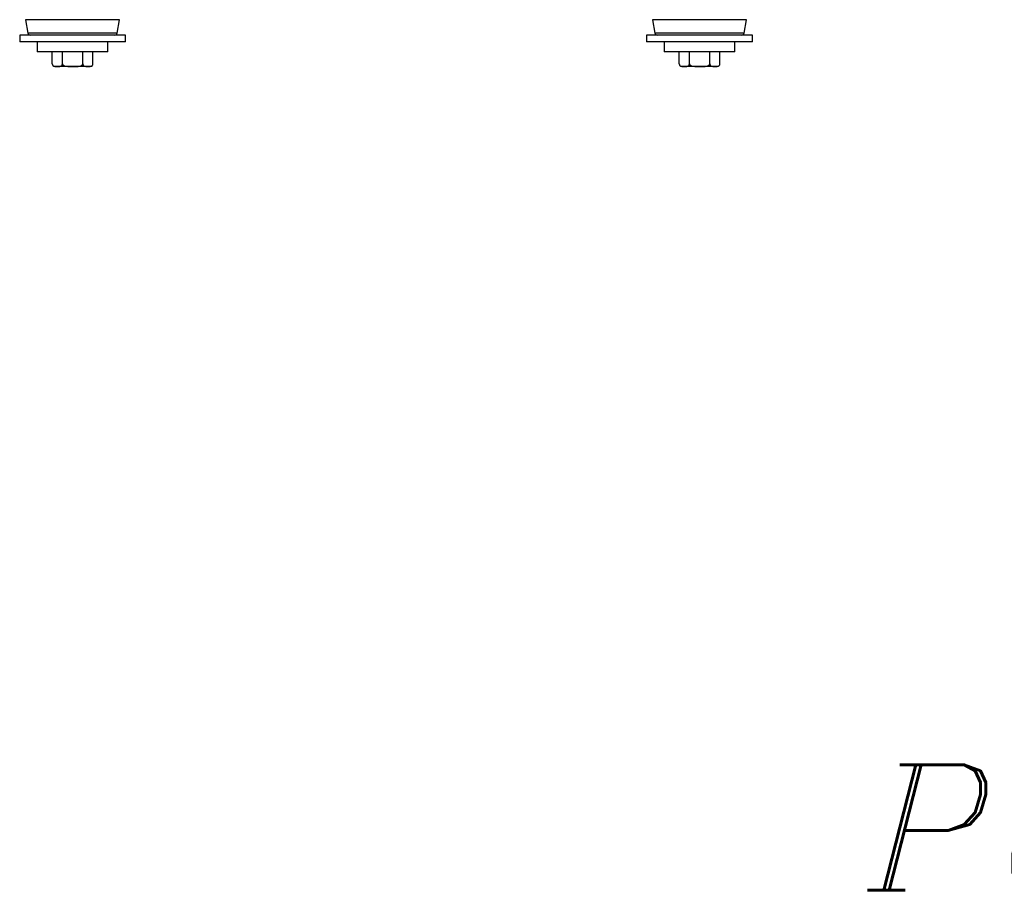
# Model space of a CAD drawing. Header units: inches. Extents: x 1802 to 2468, y -253 to -72.
# Tile 399 of 570: x 2178 to 2194, y -132 to -118. Entities that reach past the tile are written whole.
import ezdxf

# ---------------------------------------------------------------- set-up
doc = ezdxf.new("R2010")
doc.units = ezdxf.units.IN
doc.header["$LTSCALE"] = 0.5
doc.header["$MEASUREMENT"] = 0
doc.linetypes.add('HIDDEN', pattern=[0.225, 0.15, -0.075])
doc.layers.add('DST-M-S', color=53, linetype='Continuous')
doc.styles.add('I', font='ITALIC.SHX')

msp = doc.modelspace()

# ---------------------------------------------------------------- linework, layer by layer
at = {"layer": 'DST-M-S', "linetype": 'Continuous', "lineweight": 25}
for p, q in [((2178.38086, -117.65542), (2178.41861, -117.8695)), ((2179.87967, -117.65542), (2178.38086, -117.65542)), ((2179.84192, -117.8695), (2179.87967, -117.65542)), ((2188.38086, -117.65542), (2188.41861, -117.8695)), ((2189.87967, -117.65542), (2188.38086, -117.65542)), ((2189.84192, -117.8695), (2189.87967, -117.65542)), ((2178.28652, -117.90203), (2178.28652, -118.00803)), ((2179.97402, -117.90203), (2178.28652, -117.90203)), ((2179.84192, -117.8695), (2178.41861, -117.8695)), ((2179.97402, -118.00803), (2179.97402, -117.90203)), ((2188.28652, -117.90203), (2188.28652, -118.00803)), ((2189.97402, -117.90203), (2188.28652, -117.90203)), ((2189.84192, -117.8695), (2188.41861, -117.8695)), ((2189.97402, -118.00803), (2189.97402, -117.90203)), ((2179.97402, -118.00803), (2178.28652, -118.00803)), ((2178.56777, -118.00803), (2178.56777, -118.16703)), ((2179.69277, -118.16703), (2179.69277, -118.00803)), ((2189.97402, -118.00803), (2188.28652, -118.00803)), ((2188.56777, -118.00803), (2188.56777, -118.16703)), ((2189.69277, -118.16703), (2189.69277, -118.00803)), ((2179.69277, -118.16703), (2178.56777, -118.16703)), ((2178.80551, -118.35852), (2178.80551, -118.16703)), ((2178.96789, -118.35852), (2178.96789, -118.16703)), ((2179.29265, -118.35852), (2179.29265, -118.16703)), ((2179.45503, -118.35852), (2179.45503, -118.16703)), ((2189.69277, -118.16703), (2188.56777, -118.16703)), ((2188.80551, -118.35852), (2188.80551, -118.16703)), ((2188.96789, -118.35852), (2188.96789, -118.16703)), ((2189.29265, -118.35852), (2189.29265, -118.16703)), ((2189.45503, -118.35852), (2189.45503, -118.16703)), ((2178.8867, -118.40203), (2178.84902, -118.40203)), ((2179.13027, -118.40203), (2178.8867, -118.40203)), ((2179.37384, -118.40203), (2179.13027, -118.40203)), ((2179.41152, -118.40203), (2179.37384, -118.40203)), ((2188.8867, -118.40203), (2188.84902, -118.40203)), ((2189.13027, -118.40203), (2188.8867, -118.40203)), ((2189.37384, -118.40203), (2189.13027, -118.40203)), ((2189.41152, -118.40203), (2189.37384, -118.40203))]:
    msp.add_line(p, q, dxfattribs=at)
at = {"layer": 'DST-M-S', "linetype": 'HIDDEN', "lineweight": 18}
for p, q in [((2178.38086, -117.65542), (2179.87967, -117.65542)), ((2188.38086, -117.65542), (2189.87967, -117.65542)), ((2178.41861, -117.8695), (2179.84192, -117.8695)), ((2188.41861, -117.8695), (2189.84192, -117.8695)), ((2179.45503, -118.35852), (2179.45476, -118.35371)), ((2189.45503, -118.35852), (2189.45476, -118.35371))]:
    msp.add_line(p, q, dxfattribs=at)
at = {"layer": 'DST-M-S', "linetype": 'Continuous', "lineweight": 25}
for centre, radius, start, end in [((2178.45738, -117.86266), 0.03937, 190, 270), ((2179.80315, -117.86266), 0.03937, 270, 350), ((2188.45738, -117.86266), 0.03937, 190, 270), ((2189.80315, -117.86266), 0.03937, 270, 350), ((2178.84902, -118.35852), 0.04351, 217.817249, 270), ((2179.41152, -118.35852), 0.04351, 270, 320.695253), ((2179.41152, -118.35852), 0.04351, 339.965416, 0), ((2188.84902, -118.35852), 0.04351, 217.817249, 270), ((2189.41152, -118.35852), 0.04351, 270, 320.695253), ((2189.41152, -118.35852), 0.04351, 339.965416, 0)]:
    msp.add_arc(centre, radius, start, end, dxfattribs=at)
for points, knots in [([(2178.80551, -118.35852), (2178.80565, -118.36111), (2178.80592, -118.36627), (2178.80831, -118.37462), (2178.81356, -118.38449), (2178.82863, -118.39822), (2178.85418, -118.4023), (2178.87565, -118.40212), (2178.8867, -118.40203)], [0, 0, 0, 0, 0.04302585, 0.08589227, 0.15708969, 0.28063053, 0.63002624, 1, 1, 1, 1]), ([(2178.8867, -118.40203), (2178.88815, -118.40203), (2178.89809, -118.40203), (2178.91378, -118.40215), (2178.93445, -118.39989), (2178.94902, -118.39442), (2178.95924, -118.38472), (2178.9642, -118.37685), (2178.96704, -118.36816), (2178.96784, -118.36219), (2178.96788, -118.35907), (2178.96789, -118.35852)], [0, 0, 0, 0, 0.0486536, 0.33157364, 0.52334757, 0.74039781, 0.81961513, 0.89933151, 0.94788206, 0.99084366, 1, 1, 1, 1]), ([(2178.96789, -118.35852), (2178.96789, -118.35864), (2178.9679, -118.36125), (2178.96902, -118.36698), (2178.97435, -118.37587), (2178.98676, -118.38626), (2179.01343, -118.39695), (2179.05313, -118.40162), (2179.09447, -118.40205), (2179.12033, -118.40204), (2179.13027, -118.40203)], [0, 0, 0, 0, 0.00190358, 0.04364687, 0.09534803, 0.17190434, 0.30932359, 0.56827648, 0.83413839, 1, 1, 1, 1]), ([(2179.13027, -118.40203), (2179.15929, -118.40241), (2179.20291, -118.40298), (2179.25369, -118.39528), (2179.27707, -118.38403), (2179.28757, -118.374), (2179.29207, -118.36583), (2179.2925, -118.36038), (2179.29265, -118.35852)], [0, 0, 0, 0, 0.48446277, 0.72797894, 0.85018147, 0.90928439, 0.96899328, 1, 1, 1, 1]), ([(2179.29265, -118.35852), (2179.29278, -118.36111), (2179.29306, -118.36627), (2179.29545, -118.37462), (2179.3007, -118.38449), (2179.31577, -118.39822), (2179.34131, -118.4023), (2179.36279, -118.40212), (2179.37384, -118.40203)], [0, 0, 0, 0, 0.04302585, 0.08589227, 0.15708969, 0.28063053, 0.63002624, 1, 1, 1, 1]), ([(2179.37384, -118.40203), (2179.37529, -118.40203), (2179.38523, -118.40203), (2179.40092, -118.40215), (2179.42159, -118.39989), (2179.43616, -118.39442), (2179.44638, -118.38472), (2179.45134, -118.37685), (2179.45418, -118.36816), (2179.45498, -118.36219), (2179.45502, -118.35907), (2179.45503, -118.35852)], [0, 0, 0, 0, 0.0486536, 0.33157364, 0.52334757, 0.74039781, 0.81961513, 0.89933151, 0.94788206, 0.99084366, 1, 1, 1, 1]), ([(2188.80551, -118.35852), (2188.80565, -118.36111), (2188.80592, -118.36627), (2188.80831, -118.37462), (2188.81356, -118.38449), (2188.82863, -118.39822), (2188.85418, -118.4023), (2188.87565, -118.40212), (2188.8867, -118.40203)], [0, 0, 0, 0, 0.04302585, 0.08589227, 0.15708969, 0.28063053, 0.63002624, 1, 1, 1, 1]), ([(2188.8867, -118.40203), (2188.88815, -118.40203), (2188.89809, -118.40203), (2188.91378, -118.40215), (2188.93445, -118.39989), (2188.94902, -118.39442), (2188.95924, -118.38472), (2188.9642, -118.37685), (2188.96704, -118.36816), (2188.96784, -118.36219), (2188.96788, -118.35907), (2188.96789, -118.35852)], [0, 0, 0, 0, 0.0486536, 0.33157364, 0.52334757, 0.74039781, 0.81961513, 0.89933151, 0.94788206, 0.99084366, 1, 1, 1, 1]), ([(2188.96789, -118.35852), (2188.96789, -118.35864), (2188.9679, -118.36125), (2188.96902, -118.36698), (2188.97435, -118.37587), (2188.98676, -118.38626), (2189.01343, -118.39695), (2189.05313, -118.40162), (2189.09447, -118.40205), (2189.12033, -118.40204), (2189.13027, -118.40203)], [0, 0, 0, 0, 0.00190358, 0.04364687, 0.09534803, 0.17190434, 0.30932359, 0.56827648, 0.83413839, 1, 1, 1, 1]), ([(2189.13027, -118.40203), (2189.15929, -118.40241), (2189.20291, -118.40298), (2189.25369, -118.39528), (2189.27707, -118.38403), (2189.28757, -118.374), (2189.29207, -118.36583), (2189.2925, -118.36038), (2189.29265, -118.35852)], [0, 0, 0, 0, 0.48446277, 0.72797894, 0.85018147, 0.90928439, 0.96899328, 1, 1, 1, 1]), ([(2189.29265, -118.35852), (2189.29278, -118.36111), (2189.29306, -118.36627), (2189.29545, -118.37462), (2189.3007, -118.38449), (2189.31577, -118.39822), (2189.34131, -118.4023), (2189.36279, -118.40212), (2189.37384, -118.40203)], [0, 0, 0, 0, 0.04302585, 0.08589227, 0.15708969, 0.28063053, 0.63002624, 1, 1, 1, 1]), ([(2189.37384, -118.40203), (2189.37529, -118.40203), (2189.38523, -118.40203), (2189.40092, -118.40215), (2189.42159, -118.39989), (2189.43616, -118.39442), (2189.44638, -118.38472), (2189.45134, -118.37685), (2189.45418, -118.36816), (2189.45498, -118.36219), (2189.45502, -118.35907), (2189.45503, -118.35852)], [0, 0, 0, 0, 0.0486536, 0.33157364, 0.52334757, 0.74039781, 0.81961513, 0.89933151, 0.94788206, 0.99084366, 1, 1, 1, 1])]:
    msp.add_open_spline(points, degree=3, knots=knots, dxfattribs=at)
at = {"layer": 'DST-M-S', "linetype": 'HIDDEN', "lineweight": 18}
for points, knots in [([(2179.44574, -118.38415), (2179.44322, -118.3869), (2179.43146, -118.39971), (2179.4062, -118.40178), (2179.38483, -118.40195), (2179.37384, -118.40203)], [0, 0, 0, 0, 0.11728843, 0.546018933, 1, 1, 1, 1]), ([(2179.45503, -118.35852), (2179.45487, -118.36108), (2179.45456, -118.36617), (2179.45336, -118.37138), (2179.45232, -118.37337), (2179.45221, -118.37359)], [0, 0, 0, 0, 0.47188127, 0.942014, 1, 1, 1, 1]), ([(2189.44574, -118.38415), (2189.44322, -118.3869), (2189.43146, -118.39971), (2189.4062, -118.40178), (2189.38483, -118.40195), (2189.37384, -118.40203)], [0, 0, 0, 0, 0.11728843, 0.546018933, 1, 1, 1, 1]), ([(2189.45503, -118.35852), (2189.45487, -118.36108), (2189.45456, -118.36617), (2189.45336, -118.37138), (2189.45232, -118.37337), (2189.45221, -118.37359)], [0, 0, 0, 0, 0.47188127, 0.942014, 1, 1, 1, 1])]:
    msp.add_open_spline(points, degree=3, knots=knots, dxfattribs=at)

# ---------------------------------------------------------------- texts
at = {"color": 6, "style": 'I'}
msp.add_text('PUNCH PLAN DETAILS', height=2, dxfattribs=at).set_placement((2191.81025, -131.54108))

doc.saveas('drawing.dxf')
